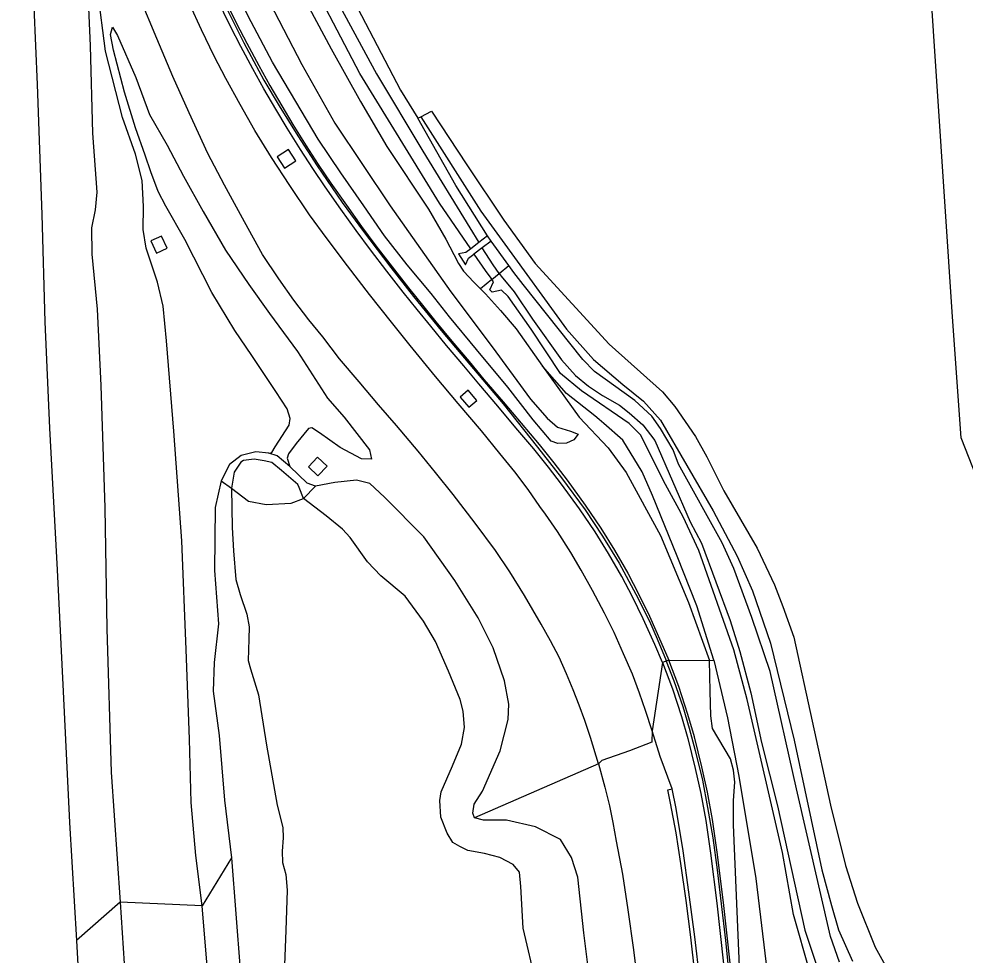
# Model space of a CAD drawing. Extents: x 157793 to 159380, y 380882 to 382313.
# Drawn here: x 157938.4 to 158056.4, y 380954.8 to 381071.7 of the extents above; entities that cross this region are included whole.
import ezdxf

# ---------------------------------------------------------------- set-up
doc = ezdxf.new("R2010")
doc.units = 0
for name, color, linetype in [('IMGEO_Berm_groen', 7, 'Continuous'), ('IMGEO_Geluidsscherm', 7, 'Continuous'), ('IMGEO_Grasland_overig', 7, 'Continuous'), ('IMGEO_Groenvoorziening', 7, 'Continuous'), ('IMGEO_Meer_plas_ven_vijver', 7, 'Continuous'), ('IMGEO_Muur', 7, 'Continuous'), ('IMGEO_Oever', 7, 'Continuous'), ('IMGEO_Rijbaan_autoweg', 7, 'Continuous'), ('IMGEO_Struiken', 7, 'Continuous'), ('IMGEO_Stuw', 7, 'Continuous'), ('IMGEO_Waterloop', 7, 'Continuous')]:
    doc.layers.add(name, color=color, linetype=linetype)

msp = doc.modelspace()

# ---------------------------------------------------------------- linework, layer by layer
at = {"layer": 'IMGEO_Berm_groen'}
for points in [[(157946.89, 381076.92), (157947.24, 381068.36), (157947.54, 381057.45), (157948.07, 381050.1), (157947.87, 381047.91), (157947.4, 381045.65), (157947.45, 381042.37), (157948.13, 381035.5), (157948.56, 381025.96), (157949.08, 381010.69), (157949.31, 380995.56), (157949.87, 380977.68), (157950.98, 380961.47)], [(157961.22, 380961), (157960.43, 380967.26), (157959.85, 380973.9), (157959.63, 380981.8), (157959.22, 380993), (157958.68, 381006.57), (157957.7, 381020.26), (157956.77, 381031.55), (157956.35, 381035.88), (157955.65, 381038.87), (157954.22, 381043.1), (157953.85, 381045.42), (157953.89, 381048.31), (157953.75, 381051.54), (157952.91, 381054.86), (157951.28, 381059.43), (157949.15, 381067.71), (157948.21, 381075.14)], [(157969.54, 381017.53), (157969.93, 381017.61), (157970.35, 381018.3), (157972.09, 381021.02), (157972.19, 381021.85), (157971.82, 381023.06), (157970.41, 381025.2), (157967.42, 381029.69), (157965.29, 381032.84), (157962.45, 381037.56), (157959.05, 381044.17), (157956.69, 381048.34), (157955.75, 381050.16), (157954.8, 381052.64), (157954.13, 381054.71), (157952.91, 381058.14), (157951.55, 381062.58), (157950.16, 381067.81), (157949.77, 381069.77), (157950.03, 381070.71), (157950.66, 381069.64), (157952.94, 381064.41), (157954.67, 381059.78), (157956.84, 381055.97), (157958.9, 381052.09), (157961.35, 381047.67), (157964.14, 381042.84), (157967.04, 381038.58), (157969.61, 381034.96), (157973.13, 381030.19), (157976.88, 381024.37), (157978.93, 381022.01), (157982.1, 381017.93), (157982.35, 381016.75), (157981.1, 381016.8), (157978.43, 381018.22), (157975.88, 381020.03), (157974.92, 381020.66), (157974.49, 381020.6), (157972.94, 381018.71), (157972.02, 381017.44), (157971.83, 381016.87), (157972.18, 381015.84)], [(157972.9, 381053.99), (157971.98, 381055.41), (157970.59, 381054.51), (157971.51, 381053.1), (157972.9, 381053.99)], [(157956.85, 381043.1), (157956.16, 381044.61), (157954.82, 381044), (157955.51, 381042.48), (157956.85, 381043.1)], [(157993.42, 381024.52), (157994.51, 381023.24), (157995.51, 381024.1), (157994.43, 381025.38), (157993.42, 381024.52)], [(157969.54, 381017.53), (157967.91, 381017.66), (157966.11, 381017.2), (157964.63, 381016.1), (157963.58, 381014.05)], [(157974.48, 381015.8), (157975.67, 381014.68), (157976.82, 381015.89), (157975.63, 381017.01), (157974.48, 381015.8)], [(157975.37, 381013.41), (157974.32, 381013.78), (157972.18, 381015.84)], [(157963.58, 381014.05), (157962.84, 381010.73), (157962.76, 381002.84), (157963.26, 380996.22), (157962.74, 380991.38), (157962.59, 380987.78), (157963.33, 380982.26), (157964.02, 380974.18), (157964.9, 380967)], [(157995.21, 380971.97), (157995, 380972.57), (157995.17, 380973.68), (157996.21, 380975.31), (157998.41, 380980.35), (157999.41, 380984.24), (157999.52, 380986.16), (157998.95, 380989.08), (157997.56, 380993.22), (157995.69, 380996.94), (157992.77, 381001.62), (157988.9, 381007.07), (157983.98, 381012.02), (157982.17, 381013.74), (157980.49, 381014.14), (157977.8, 381013.83), (157975.37, 381013.41)], [(158018.68, 380991.36), (158017.4, 380982.85)], [(158019.47, 380991.68), (158024.54, 380991.62)], [(158049.85, 380923.52), (158048.17, 380922.87), (158044.78, 380922.72), (158038.7, 380922.67), (158035.38, 380923.58), (158033.53, 380924.87), (158032.23, 380926.75), (158030.91, 380929.09), (158029.75, 380936.08), (158028.32, 380952.41), (158027.56, 380971.11), (158027.55, 380974.14), (158027.72, 380976.44), (158027.53, 380977.95), (158027.15, 380979.34), (158024.94, 380983.14), (158024.73, 380984.73), (158024.63, 380987.8), (158024.54, 380991.62)], [(158010.69, 380978.73), (157995.21, 380971.97)], [(158010.03, 380948.32), (158008.87, 380957.64), (158008.11, 380964.58), (158007.32, 380967.01), (158005.97, 380969.28), (158002.82, 380970.87), (157999.21, 380971.67), (157996.33, 380971.7), (157995.21, 380971.97)], [(157964.9, 380967), (157961.22, 380961)], [(157964.9, 380967), (157965.97, 380953.02)], [(157950.98, 380961.47), (157945.54, 380956.67)], [(157950.98, 380961.47), (157952.37, 380940.41), (157953.78, 380923.27), (157953.96, 380916.91), (157953.59, 380914.83), (157952.78, 380913.91), (157951.84, 380913.59)], [(157961.22, 380961), (157950.98, 380961.47)], [(157963.96, 380919.35), (157964, 380927.09), (157963.06, 380938.99), (157962.02, 380951.47), (157961.22, 380961)]]:
    msp.add_lwpolyline(points, dxfattribs=at)
at = {"layer": 'IMGEO_Geluidsscherm'}
msp.add_lwpolyline([(157964.36, 381072.91), (157966.43, 381068.74), (157968.93, 381064.1), (157970.83, 381060.86), (157973.18, 381057.15), (157975.59, 381053.38), (157978.71, 381048.8), (157981.35, 381045.17), (157984.77, 381040.69), (157987.61, 381037.06), (157991.05, 381032.82), (157994.62, 381028.56), (157998.79, 381023.66), (158003.09, 381018.28), (158006.09, 381014.45), (158009.02, 381010.42), (158011.18, 381007.14), (158013.27, 381003.76), (158015.35, 380999.89), (158017.06, 380996.52), (158018.03, 380994.33), (158019.12, 380991.62), (158019.15, 380991.55), (158020.08, 380989.09), (158021.2, 380985.9), (158022.03, 380983.16), (158022.75, 380980.38), (158023.66, 380976.68), (158024.3, 380973.28), (158024.96, 380969.48), (158025.52, 380965.49), (158026.02, 380961.25), (158026.53, 380956.67), (158026.95, 380952.53)], dxfattribs=at)
at = {"layer": 'IMGEO_Grasland_overig'}
for points in [[(157950.35, 381178.75), (157951.85, 381163.85), (157954.1, 381147.6), (157956.42, 381130.08), (157957.72, 381121.57), (157958.64, 381117.62), (157961.22, 381107.92), (157963.77, 381099.16), (157967.98, 381088.16), (157968.52, 381086.75), (157971.91, 381078.75), (157974.56, 381073.1), (157977.32, 381067.98), (157980.98, 381061.41), (157984.26, 381055.78), (157989.47, 381047.99), (157991.63, 381044.22), (157992.62, 381042.33), (157993.21, 381041.18), (157993.84, 381040.22), (157995.15, 381038.85), (157995.97, 381038.01)], [(157969.66, 381073.74), (157973.68, 381066.05), (157977.8, 381058.73), (157984.67, 381048.4), (157992.26, 381037.65), (157997.42, 381030.79), (158002.22, 381024.24), (158004.27, 381021.86), (158005.57, 381020.74), (158007.18, 381020.26), (158008.15, 381019.89), (158007.6, 381019.18), (158006.69, 381018.77), (158005.6, 381018.72), (158004.77, 381019), (158002.54, 381021.66), (157999.37, 381025.76), (157995.45, 381030.47), (157992.09, 381034.55), (157989.8, 381037.43), (157986.83, 381041.03), (157983.99, 381044.64), (157981.39, 381048.4), (157978.55, 381052.49), (157975.7, 381056.72), (157972.92, 381061.42), (157970.02, 381066.34), (157967.32, 381071.35), (157964.87, 381076.25)], [(157988.5, 381059.51), (157989.83, 381060.21), (157994.24, 381053.5), (157998.89, 381046.61), (158002.8, 381041.2), (158012.04, 381031.1), (158018.69, 381025.17), (158020.24, 381023.35), (158022.78, 381019.61), (158024.23, 381017.05), (158026.34, 381012.82), (158030.51, 381005.65), (158032.65, 381001.06), (158033.72, 380998.37), (158035.07, 380994.55), (158039.66, 380973.57), (158041.54, 380966.03), (158043.03, 380961.33), (158045.23, 380955.82), (158050.21, 380946.83), (158052.5, 380943.16), (158055.13, 380940.17), (158057.22, 380938.61)], [(157988.16, 381059.34), (157988.5, 381059.51)], [(157996.84, 381044.66), (157992.88, 381050.94), (157988.16, 381059.34)], [(157988.5, 381059.51), (157995.99, 381047.71), (157998.65, 381044.05), (158006.7, 381032.99), (158010.06, 381029.2), (158013.75, 381026.09), (158016.33, 381024.02), (158018.42, 381021.62), (158025.01, 381010.31), (158028, 381004.67), (158029.9, 381000.34), (158032.18, 380993.77), (158035.11, 380981.67), (158038.58, 380965.48), (158039.77, 380961.02), (158040.66, 380957.99), (158042.38, 380954.09)], [(157999.5, 381040.95), (157997.28, 381043.98)], [(158040.76, 380953.98), (158039.64, 380957.18), (158035.4, 380975.59), (158032.12, 380990.24), (158029.82, 380996.98), (158027.59, 381003.11), (158026.13, 381006.32), (158020.66, 381016.13), (158020, 381017.92), (158018.42, 381020.59), (158017.34, 381022.11), (158015.23, 381024.07), (158010.18, 381027.7), (158008.74, 381029.21), (158001.29, 381038.56), (158000.14, 381040.07), (157999.5, 381040.95)], [(157995.97, 381038.01), (157996.57, 381037.39), (157998.48, 381035.33), (158000.41, 381033.05), (158003.69, 381028.39)], [(158003.69, 381028.39), (158008.26, 381022.02), (158011.91, 381018.18), (158014.13, 381015.11), (158018.45, 381007.22), (158021.93, 380998.86), (158024.54, 380991.62)], [(158025.1, 380991.68), (158022.96, 380998.46), (158020.53, 381004.67), (158017.43, 381012.22), (158016.14, 381015.16), (158013.71, 381019.13), (158011.35, 381021.2), (158010.78, 381021.7), (158010.23, 381022.19), (158006.7, 381024.98), (158003.69, 381028.39)], [(157972.18, 381015.84), (157970.57, 381017.16), (157969.54, 381017.53)]]:
    msp.add_lwpolyline(points, dxfattribs=at)
at = {"layer": 'IMGEO_Groenvoorziening'}
for points in [[(158077.21, 380962.66), (158067.56, 380962.27), (158065.18, 380995.89), (158055.95, 381019.41), (158054.89, 381034.53), (158046.32, 381163.55), (158039.77, 381165.89), (158037.71, 381178.39)], [(157978.21, 381077.77), (157985.99, 381062.85), (157988.16, 381059.34)]]:
    msp.add_lwpolyline(points, dxfattribs=at)
at = {"layer": 'IMGEO_Meer_plas_ven_vijver'}
for points in [[(157973.89, 381011.84), (157973.32, 381013.24), (157973.16, 381013.6), (157971.11, 381015.35), (157969.93, 381016.34), (157968.97, 381016.57), (157967.72, 381016.76), (157966.38, 381016.58), (157966.04, 381016.39), (157965.21, 381015.14), (157964.87, 381013.15)], [(157964.87, 381013.15), (157967.02, 381011.53), (157969.23, 381011.11), (157972.33, 381011.26), (157973.89, 381011.84)], [(157964.87, 381013.15), (157964.96, 381008.23), (157965.13, 381005.31), (157965.43, 381001.73), (157965.95, 380999.85), (157966.81, 380997.41), (157967.08, 380995.83), (157967.06, 380994.27), (157966.97, 380991.62), (157967.26, 380990.57), (157968.26, 380987.35), (157969.26, 380981.06), (157970.58, 380973.55), (157971.3, 380970.78), (157971.34, 380969.47), (157971.19, 380967.81), (157971.27, 380966.41), (157971.65, 380964.92), (157971.82, 380962.95), (157971.65, 380957.93), (157971.48, 380952.55)], [(158002.9, 380951.29), (158001.29, 380958.21), (158000.99, 380963.42), (158000.82, 380965.21), (158000.04, 380966.14), (157998.39, 380967.02), (157996.48, 380967.53), (157994.39, 380967.89), (157993.39, 380968.39), (157992.53, 380968.89), (157991.81, 380970.08), (157991.02, 380972.05), (157990.88, 380974.14), (157991.05, 380975.22), (157992.45, 380978.49), (157993.59, 380981.16), (157993.97, 380983.25), (157993.81, 380985.31), (157993.41, 380986.76), (157991.99, 380990.31), (157990.35, 380994), (157988.84, 380996.54), (157986.55, 380999.65), (157983.51, 381002.19), (157981.87, 381003.94), (157979.7, 381006.98), (157978.76, 381008.04), (157976.69, 381009.68), (157973.89, 381011.84)]]:
    msp.add_lwpolyline(points, dxfattribs=at)
at = {"layer": 'IMGEO_Muur'}
for points in [[(158018.68, 380991.36), (158017.71, 380993.62), (158016.28, 380996.81), (158014.93, 380999.57), (158013.61, 381002.12), (158011.96, 381004.98), (158010.29, 381007.67), (158008.32, 381010.54), (158006.09, 381013.65), (158004.45, 381015.78), (158002.61, 381018.05), (158000.39, 381020.69), (157998.13, 381023.36), (157995.75, 381026.16), (157993.88, 381028.4), (157991.72, 381030.97), (157989.76, 381033.35), (157988.06, 381035.44), (157986.32, 381037.62), (157984.29, 381040.24), (157982.23, 381042.89), (157980.44, 381045.32), (157978.55, 381047.99), (157976.59, 381050.75), (157975.02, 381053.07), (157973.48, 381055.44), (157971.83, 381058.1), (157970.43, 381060.45), (157968.93, 381062.98), (157967.55, 381065.49), (157966.05, 381068.3), (157964.76, 381070.79), (157963.08, 381074.24)], [(157963.84, 381074.61), (157965.52, 381071.17), (157966.8, 381068.69), (157968.3, 381065.9), (157969.67, 381063.4), (157971.16, 381060.88), (157972.56, 381058.54), (157974.2, 381055.9), (157975.72, 381053.54), (157977.29, 381051.24), (157979.24, 381048.48), (157981.13, 381045.82), (157982.9, 381043.41), (157984.96, 381040.77), (157986.99, 381038.15), (157988.72, 381035.97), (157990.41, 381033.89), (157992.37, 381031.51), (157994.54, 381028.95), (157996.4, 381026.7), (157998.78, 381023.91), (158001.05, 381021.24), (158003.27, 381018.6), (158005.12, 381016.31), (158006.77, 381014.15), (158009.02, 381011.03), (158011, 381008.13), (158012.69, 381005.42), (158014.36, 381002.53), (158015.69, 380999.95), (158017.05, 380997.17), (158018.49, 380993.97), (158019.47, 380991.68)], [(158019.47, 380991.68), (158018.68, 380991.36)], [(158018.68, 380991.36), (158019.91, 380988.09), (158021.05, 380984.64), (158021.84, 380981.9), (158022.74, 380978.14), (158023.47, 380975.02), (158024.07, 380971.64), (158024.67, 380967.58), (158025.46, 380961.34), (158026.29, 380953.74)], [(158027.13, 380953.84), (158026.3, 380961.43), (158025.51, 380967.7), (158024.91, 380971.78), (158024.3, 380975.19), (158023.57, 380978.33), (158022.66, 380982.11), (158021.86, 380984.89), (158020.71, 380988.37), (158019.47, 380991.68)]]:
    msp.add_lwpolyline(points, dxfattribs=at)
at = {"layer": 'IMGEO_Oever'}
for points in [[(157998.31, 381039.94), (157999.5, 381040.95)], [(157997.4, 381039.18), (157995.97, 381038.01)], [(157963.58, 381014.05), (157964.87, 381013.15)], [(157973.89, 381011.84), (157975.37, 381013.41)]]:
    msp.add_lwpolyline(points, dxfattribs=at)
at = {"layer": 'IMGEO_Rijbaan_autoweg'}
for points in [[(157938.35, 381110.57), (157938.41, 381109.3), (157939.21, 381096.1), (157940.02, 381078.05), (157940.62, 381063.52), (157941.2, 381047.31), (157941.6, 381033.91), (157942.16, 381020.64), (157943.12, 381002.94), (157943.88, 380987.76), (157944.65, 380971.4), (157945.54, 380956.67)], [(158010.69, 380978.73), (158009.7, 380982), (158008.99, 380984.12), (158008.27, 380986.06), (158007.55, 380987.95), (158006.69, 380989.96), (158005.79, 380992.03), (158004.7, 380994.08), (158003.55, 380996.14), (158001.46, 380999.73), (157999.62, 381002.7), (157997.84, 381005.34), (157995.3, 381008.77), (157992.55, 381012.35), (157990.34, 381015.11), (157988.17, 381017.75), (157985.5, 381020.95), (157983.23, 381023.54), (157980.8, 381026.4), (157978.36, 381029.27), (157976.28, 381032.05), (157974.54, 381034.16), (157972.67, 381036.63), (157970.79, 381039.29), (157968.77, 381042.33), (157966.51, 381046.38), (157964.02, 381050.98), (157961.93, 381054.93), (157959.61, 381059.99), (157957.56, 381064.55), (157955.58, 381069.27), (157953.44, 381074.39)], [(158017.4, 380982.85), (158016.54, 380985.4), (158015.81, 380987.53), (158014.92, 380989.91), (158013.83, 380992.47), (158012.65, 380995.11), (158011.45, 380997.52), (158009.96, 381000.37), (158008.55, 381002.89), (158007.25, 381005.1), (158005.57, 381007.74), (158004.07, 381009.89), (158003.39, 381010.86), (158001.92, 381012.96), (158000.23, 381015.17), (157998.39, 381017.46), (157996.09, 381020.28), (157993.18, 381023.71), (157990.35, 381027.07), (157987.18, 381030.97), (157984.87, 381033.85), (157982.11, 381037.3), (157979.36, 381040.9), (157976.83, 381044.29), (157974.63, 381047.28), (157972.17, 381050.91), (157969.87, 381054.41), (157967.78, 381057.81), (157965.97, 381061.04), (157964.18, 381064.27), (157962.71, 381067.07), (157961.16, 381070.36), (157959.7, 381073.53)], [(158017.4, 380982.85), (158017.34, 380981.44), (158014.56, 380980.34), (158011.09, 380979.14), (158010.69, 380978.73)], [(158019.87, 380975.6), (158018.41, 380979.62), (158017.4, 380982.85)], [(158010.69, 380978.73), (158011.5, 380975.82), (158012.07, 380973.47), (158012.49, 380971.4), (158012.9, 380969.05), (158013.68, 380964.96), (158014.35, 380960.49), (158015.08, 380955.51), (158015.71, 380950.04), (158016.43, 380943.73), (158017.31, 380935.66), (158017.99, 380928.21), (158018.33, 380923.95), (158018.42, 380918.26)], [(158026.87, 380914.52), (158026.62, 380916.78), (158026.34, 380919.21), (158026.04, 380922.12), (158025.57, 380926.19), (158025.17, 380930.01), (158024.95, 380932.27), (158024.49, 380936.75), (158024.08, 380940.45), (158023.68, 380943.95), (158023.18, 380948.46), (158022.73, 380952.64), (158022.21, 380957.08), (158021.63, 380961.65), (158020.97, 380966.29), (158020.38, 380970.12), (158019.68, 380973.8), (158019.33, 380975.48), (158019.87, 380975.6)], [(158028, 380910.99), (158027.78, 380911.64), (158027.55, 380912.92), (158027.23, 380914.92), (158026.89, 380918.65), (158026.31, 380924.2), (158025.72, 380930.01), (158025.24, 380935.09), (158024.63, 380940.31), (158024.11, 380945.2), (158023.34, 380951.79), (158022.71, 380957.11), (158021.97, 380962.72), (158021.27, 380967.85), (158020.38, 380973.15), (158019.87, 380975.6)], [(157945.54, 380956.67), (157946.3, 380943.14), (157946.94, 380932.55), (157947.8, 380924.12), (157948.72, 380914.59), (157949.23, 380909.08)]]:
    msp.add_lwpolyline(points, dxfattribs=at)
at = {"layer": 'IMGEO_Struiken'}
for points in [[(158024.54, 380991.62), (158025.1, 380991.68)], [(158025.1, 380991.68), (158026.81, 380984.47), (158028.22, 380977.2), (158030.34, 380964.4), (158031.75, 380952.67), (158033.71, 380944.72), (158035.15, 380941.06), (158038.33, 380933.48), (158041.86, 380929.66), (158045.27, 380927.46), (158047.41, 380925.56), (158048.49, 380925), (158049.86, 380925.19), (158050.73, 380926.18), (158051.04, 380928.89), (158052.08, 380929.68)]]:
    msp.add_lwpolyline(points, dxfattribs=at)
at = {"layer": 'IMGEO_Stuw'}
for points in [[(157996.84, 381044.66), (157995.76, 381043.82)], [(157997.28, 381043.98), (157996.84, 381044.66)], [(157995.76, 381043.82), (157994.74, 381043.03)], [(157997.28, 381043.98), (157996.19, 381043.15)], [(157994.74, 381043.03), (157994.13, 381042.56), (157993.22, 381042.4), (157994.1, 381041.03), (157994.46, 381041.84), (157995.15, 381042.36)], [(157996.19, 381043.15), (157995.15, 381042.36)]]:
    msp.add_lwpolyline(points, dxfattribs=at)
at = {"layer": 'IMGEO_Waterloop'}
for points in [[(157994.74, 381043.03), (157990.83, 381048.74), (157980.89, 381064.91), (157973.37, 381079.35), (157965.17, 381100.23), (157959.89, 381118.16), (157958.25, 381127.61), (157955, 381150.09), (157952.56, 381172.24), (157950.69, 381196.02), (157949.62, 381210.98), (157947.44, 381244.35), (157945.89, 381265.31), (157944.56, 381281.6)], [(157975.71, 381078.37), (157982.97, 381064.88), (157988.77, 381055.21), (157994.62, 381045.66), (157995.76, 381043.82)], [(157995.15, 381042.36), (157996.56, 381040.33), (157997.4, 381039.18)], [(157998.31, 381039.94), (157997.55, 381041.04), (157996.19, 381043.15)], [(157997.4, 381039.18), (157998.31, 381039.94)], [(157998.31, 381039.94), (157998.55, 381039.6), (158000.18, 381037.64), (158002.46, 381034.26), (158006.08, 381029.15), (158007.84, 381027.21), (158009.45, 381025.88), (158011.19, 381024.72), (158013.33, 381023.49), (158014.5, 381022.54), (158016.22, 381021.04), (158017.71, 381019.09), (158022.14, 381008.92), (158023.54, 381006.26), (158027.12, 380996.61), (158028.35, 380992.75), (158029.71, 380987.6), (158031.04, 380981.37), (158033.02, 380973.48), (158036.44, 380957.95), (158039.06, 380950.1)], [(158037.06, 380952.76), (158035.03, 380959.92), (158033.65, 380967.65), (158029.24, 380986.75), (158027.58, 380992.96), (158023.23, 381005.34), (158021.25, 381009.56), (158019.07, 381013.61), (158015.92, 381019.79), (158014.52, 381021.22), (158008.57, 381025.28), (158005.93, 381027.47), (158002.29, 381032.98), (157999.42, 381037.05), (157998.57, 381037.86), (157997.44, 381037.6), (157997.12, 381037.91), (157997.59, 381038.91), (157997.4, 381039.18)]]:
    msp.add_lwpolyline(points, dxfattribs=at)

doc.saveas('drawing.dxf')
